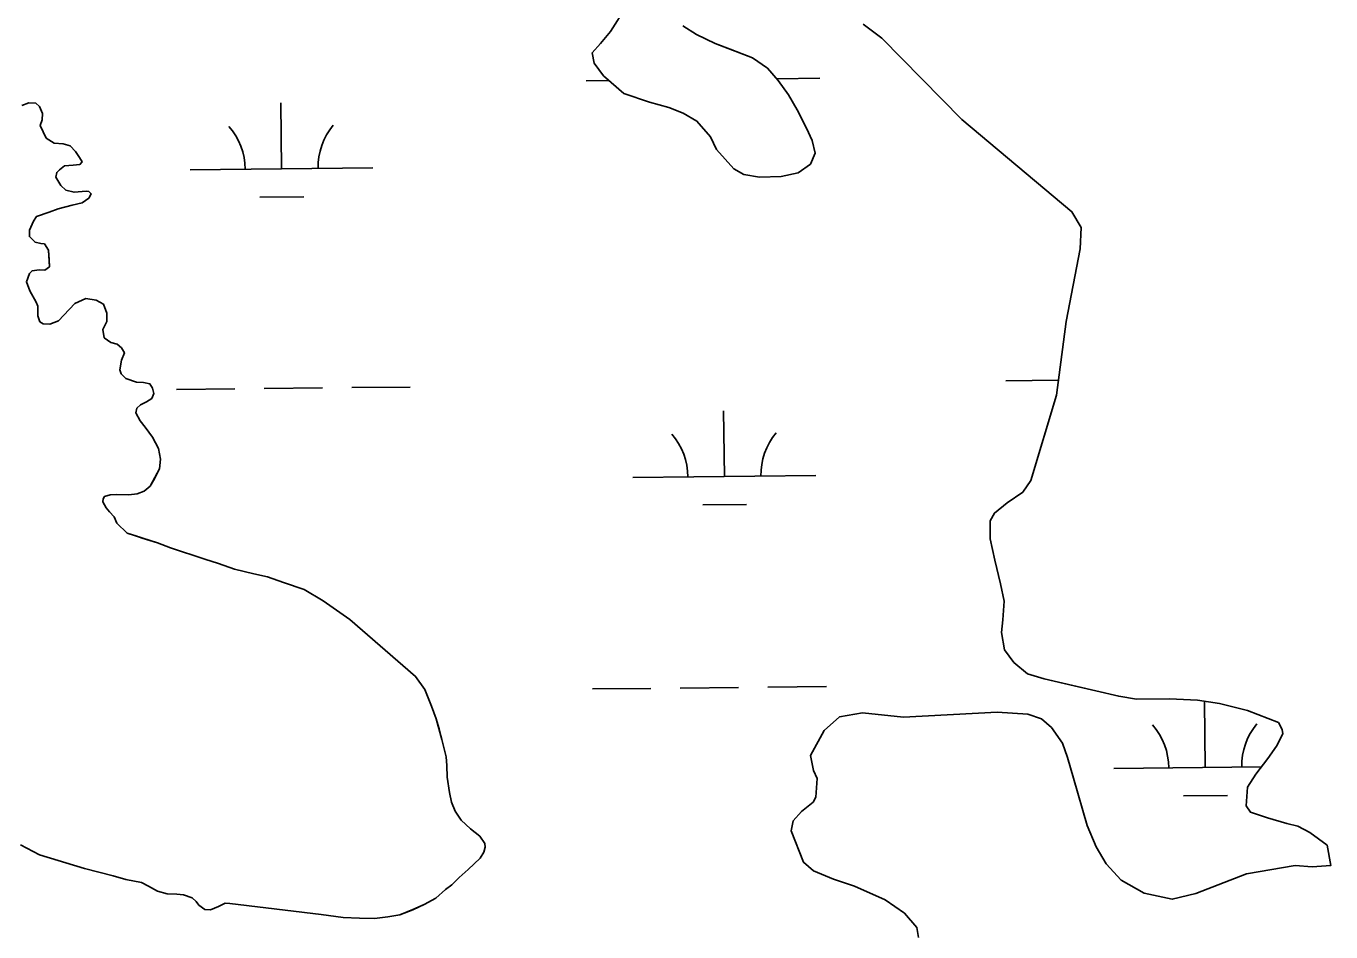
# Model space of a CAD drawing. Extents: x 3734862 to 3772949, y 391520 to 417239.
# Drawn here: x 3755864 to 3756578, y 413085 to 413581 of the extents above; entities that cross this region are included whole.
import ezdxf

# ---------------------------------------------------------------- set-up
doc = ezdxf.new("R2010")
doc.units = 0
doc.layers.add('V-TOPO-SHOR', color=7, linetype='Continuous')
doc.layers.add('V-WETL-SWMP', color=7, linetype='Continuous')

msp = doc.modelspace()

# ---------------------------------------------------------------- linework, layer by layer
at = {"layer": 'V-TOPO-SHOR'}
for points in [[(3756192.38, 413591.16), (3756183.85, 413577.78), (3756178.41, 413571.09), (3756173.74, 413565.97), (3756174.95, 413560.49), (3756180.09, 413553.48), (3756191.12, 413543.76), (3756205.25, 413539.15), (3756215.84, 413536.08), (3756223.7, 413533), (3756231.17, 413528.74), (3756238.66, 413520.17), (3756241.84, 413513.14), (3756251.31, 413502.63), (3756256.81, 413499.53), (3756265.44, 413498.02), (3756277.18, 413498.49), (3756286.57, 413500.51), (3756293.2, 413505.25), (3756295.9, 413511.14), (3756294.29, 413518.18), (3756291.11, 413524.82), (3756285.96, 413534.97), (3756281.2, 413543.16), (3756275.67, 413550.96), (3756269.75, 413557.58), (3756261.49, 413563.4), (3756249.32, 413568.02), (3756241.08, 413571.1), (3756230.86, 413576.13), (3756223.39, 413580.78)], [(3756322.08, 413581.81), (3756332.31, 413574.04), (3756376.07, 413529.67), (3756436.32, 413479.15), (3756441.47, 413470.56), (3756440.76, 413458.81), (3756433.18, 413419.2), (3756427.96, 413378.83), (3756413.77, 413332.13), (3756409.5, 413325.84), (3756400.92, 413319.91), (3756393.91, 413314.38), (3756391.58, 413310.05), (3756391.65, 413300.26)], [(3755889.85, 413504.64), (3755893.56, 413505.05), (3755894.72, 413506.43), (3755893.34, 413508.76), (3755891.17, 413512.07), (3755888.22, 413515.17), (3755884.3, 413516.32), (3755879.42, 413516.68), (3755875.1, 413519.39), (3755871.73, 413526.4), (3755872.89, 413529.34), (3755873.06, 413532.85), (3755871.47, 413536.75), (3755869.31, 413538.49), (3755865.6, 413538.66), (3755861.7, 413537.27)], [(3756077.16, 413224.99), (3756041.17, 413256.21), (3756026.56, 413266.34), (3756016.3, 413272.57), (3756004.87, 413276.42), (3755996.2, 413279.51), (3755988.72, 413281.04), (3755978.09, 413283.72), (3755969.42, 413286.81), (3755961.93, 413289.12), (3755943.02, 413295.29), (3755935.93, 413298), (3755927.65, 413300.7), (3755924.16, 413301.91), (3755919.46, 413303.44), (3755913.76, 413308.88), (3755912.18, 413312.38), (3755909.62, 413315.1), (3755907.85, 413317.24), (3755906.07, 413320.54), (3755906.26, 413322.11), (3755907.03, 413323.48), (3755910.15, 413324.28), (3755913.66, 413324.5), (3755920.31, 413324.35), (3755924.79, 413324.96), (3755928.69, 413326.35), (3755932, 413329.11), (3755933.73, 413332.25), (3755937.01, 413338.52), (3755937.57, 413343.8), (3755936.55, 413349.65), (3755933.19, 413355.88), (3755929.25, 413361.32), (3755926.49, 413364.82), (3755924.12, 413369.1), (3755924.69, 413371.65), (3755926.63, 413373.61), (3755929.94, 413375.19), (3755932.86, 413376.97), (3755934.02, 413379.71), (3755933.21, 413382.64), (3755931.83, 413384.97), (3755928.31, 413385.73), (3755924.4, 413385.9), (3755918.73, 413388.01), (3755916.17, 413390.54), (3755915.37, 413392.68), (3755916.32, 413397.96), (3755917.85, 413402.07), (3755916.27, 413404.8), (3755913.92, 413406.73), (3755910.39, 413407.69), (3755906.86, 413410.21), (3755906.05, 413414.69), (3755908.17, 413419.2), (3755908.34, 413423.69), (3755906.35, 413428.57), (3755902.43, 413430.88), (3755896.76, 413431.63), (3755890.72, 413429.05), (3755884.71, 413422.56), (3755881.8, 413419.42), (3755877.12, 413417.63), (3755873.41, 413417.8), (3755871.65, 413418.97), (3755870.45, 413422.28), (3755870.42, 413427.55), (3755869.62, 413429.7), (3755866.07, 413435.92), (3755864.28, 413440.79), (3755866.01, 413445.3), (3755867.37, 413446.87), (3755871.27, 413447.29), (3755874.4, 413447.11), (3755876.92, 413449.08), (3755876.7, 413452.98), (3755876.28, 413458.06), (3755874.11, 413461.56), (3755872.15, 413461.74), (3755869.02, 413462.51), (3755865.88, 413465.61), (3755865.85, 413469.13), (3755868.17, 413474.02), (3755869.71, 413476.57), (3755876.73, 413478.96), (3755881.6, 413480.75), (3755889.21, 413482.76), (3755894.67, 413483.96), (3755898.36, 413486.53), (3755899.71, 413488.88), (3755898.34, 413490.24), (3755896.97, 413490.42), (3755890.33, 413489.79), (3755885.83, 413490.94), (3755883.08, 413493.46), (3755880.32, 413498.13), (3755880.89, 413500.67), (3755882.44, 413502.05), (3755885.16, 413504.22), (3755889.85, 413504.64)], [(3756391.65, 413300.26), (3756394.07, 413288.53), (3756397.29, 413275.63), (3756399.31, 413266.24), (3756398.59, 413256.05), (3756397.85, 413249), (3756399.48, 413239.61), (3756404.62, 413232.59), (3756412.1, 413226.37), (3756421.12, 413223.69), (3756437.6, 413219.88), (3756449.36, 413217.21), (3756461.92, 413214.16), (3756471.72, 413212.66), (3756489.73, 413212.77), (3756505.01, 413212.09), (3756517.17, 413210.21), (3756532.46, 413206.39), (3756549.35, 413199.84), (3756551.33, 413195.94), (3756551.74, 413193.59), (3756548.25, 413186.91), (3756543.6, 413180.22), (3756537, 413171.56), (3756532.34, 413164.48), (3756531.62, 413154.29), (3756534, 413150.78), (3756543.42, 413147.71), (3756554.01, 413144.65), (3756559.9, 413143.12), (3756566.58, 413139.64), (3756576.02, 413132.65), (3756578.05, 413121.7), (3756567.87, 413120.85), (3756558.47, 413121.57), (3756531.86, 413117.09), (3756504.13, 413106.34), (3756491.22, 413103.12), (3756475.93, 413106.55), (3756463.35, 413113.52), (3756455.06, 413122.47), (3756449.52, 413131.83), (3756444.75, 413143.55), (3756437.14, 413169.35), (3756433.93, 413180.69), (3756431.14, 413188.5), (3756425.21, 413197.08), (3756419.7, 413201.75), (3756412.24, 413204.44), (3756395.39, 413205.51), (3756344.1, 413202.83), (3756321.76, 413205.03), (3756309.24, 413202.99), (3756300.68, 413195.5), (3756293.32, 413181.74), (3756294.94, 413173.53), (3756296.93, 413169.23), (3756296.21, 413159.05), (3756294.66, 413156.29), (3756288.43, 413151.16), (3756283.76, 413146.04), (3756282.62, 413140.55), (3756289.39, 413123.36), (3756294.9, 413118.7), (3756305.9, 413114.07), (3756317.28, 413110.23), (3756334.17, 413102.89), (3756344.79, 413095.52), (3756351.5, 413087.73), (3756352.32, 413082.25)], [(3756077.16, 413224.99), (3756082.28, 413217.8), (3756085.85, 413208.84), (3756088.43, 413201.83), (3756090.03, 413196.37), (3756091.63, 413190.52), (3756092.64, 413186.23), (3756093.84, 413180.97), (3756094.26, 413176.28), (3756094.5, 413169.84), (3756095.73, 413161.45), (3756096.93, 413156.18), (3756098.91, 413151.32), (3756102.07, 413146.46), (3756107.18, 413141.6), (3756112.28, 413137.73), (3756115.04, 413133.65), (3756115.25, 413131.7), (3756114.48, 413128.96), (3756112.55, 413125.63), (3756109.45, 413122.68), (3756105.96, 413119.34), (3756101.1, 413115.01), (3756097.03, 413111.08), (3756093.53, 413108.52), (3756088.29, 413103.79), (3756081.86, 413100.24), (3756075.63, 413097.47), (3756068.62, 413094.69), (3756061.99, 413093.47), (3756054.77, 413092.64), (3756046.57, 413092.79), (3756037.58, 413093.12), (3756025.46, 413094.8), (3755975.63, 413100.92), (3755973.09, 413101.1), (3755969.39, 413099.12), (3755964.91, 413097.34), (3755961.79, 413097.51), (3755958.65, 413099.84), (3755957.07, 413101.97), (3755954.91, 413103.91), (3755950.21, 413105.64), (3755946.5, 413106.01), (3755941.23, 413106.17), (3755935.94, 413107.5), (3755931.04, 413110.4), (3755927.13, 413112.33), (3755923.41, 413113.08), (3755918.72, 413114.03), (3755911.68, 413115.94), (3755896.03, 413119.94), (3755871.38, 413127.39), (3755860.99, 413132.99)]]:
    msp.add_lwpolyline(points, dxfattribs=at)
at = {"layer": 'V-WETL-SWMP'}
for p, q in [((3756170.45, 413550.82), (3756182.96, 413550.95)), ((3756274.81, 413551.92), (3756298.44, 413552.17)), ((3756003.89, 413502.62), (3756003.51, 413538.62)), ((3755953.89, 413502.1), (3756053.88, 413503.15)), ((3755992.05, 413487.07), (3756016.05, 413487.32)), ((3756400.2, 413386.73), (3756429.02, 413387.04)), ((3755946.31, 413381.94), (3755978.31, 413382.28)), ((3755994.31, 413382.45), (3756026.31, 413382.78)), ((3756042.31, 413382.95), (3756074.31, 413383.29)), ((3756246.15, 413334.36), (3756245.77, 413370.36)), ((3756196.15, 413333.83), (3756296.15, 413334.89)), ((3756234.31, 413318.8), (3756258.31, 413319.06)), ((3756173.97, 413218.16), (3756205.96, 413218.5)), ((3756221.96, 413218.67), (3756253.96, 413219)), ((3756269.96, 413219.17), (3756301.96, 413219.51)), ((3756509.28, 413175.27), (3756508.9, 413211.27)), ((3756459.28, 413174.74), (3756540.07, 413175.59)), ((3756497.44, 413159.71), (3756521.44, 413159.97))]:
    msp.add_line(p, q, dxfattribs=at)
for points in [[(3756192.38, 413591.16), (3756183.85, 413577.78), (3756178.41, 413571.09), (3756173.74, 413565.97), (3756174.95, 413560.49), (3756180.09, 413553.48), (3756191.12, 413543.76), (3756205.25, 413539.15), (3756215.84, 413536.08), (3756223.7, 413533), (3756231.17, 413528.74), (3756238.66, 413520.17), (3756241.84, 413513.14), (3756251.31, 413502.63), (3756256.81, 413499.53), (3756265.44, 413498.02), (3756277.18, 413498.49), (3756286.57, 413500.51), (3756293.2, 413505.25), (3756295.9, 413511.14), (3756294.29, 413518.18), (3756291.11, 413524.82), (3756285.96, 413534.97), (3756281.2, 413543.16), (3756275.67, 413550.96), (3756269.75, 413557.58), (3756261.49, 413563.4), (3756241.08, 413571.1), (3756230.86, 413576.13), (3756223.39, 413580.78)], [(3756322.08, 413581.81), (3756332.31, 413574.04), (3756376.07, 413529.67), (3756436.32, 413479.15), (3756441.47, 413470.56), (3756440.76, 413458.81), (3756433.18, 413419.2), (3756427.96, 413378.83), (3756413.77, 413332.13), (3756409.5, 413325.84), (3756400.92, 413319.91), (3756393.91, 413314.38), (3756391.58, 413310.05), (3756391.65, 413300.26), (3756394.07, 413288.53), (3756397.29, 413275.63), (3756399.31, 413266.24), (3756398.59, 413256.05), (3756397.85, 413249), (3756399.48, 413239.61), (3756404.62, 413232.59), (3756412.1, 413226.37), (3756421.12, 413223.69), (3756449.36, 413217.21), (3756461.92, 413214.16), (3756471.72, 413212.66), (3756489.73, 413212.77)], [(3755865.85, 413469.13), (3755868.17, 413474.03), (3755869.71, 413476.57), (3755876.73, 413478.96), (3755881.6, 413480.75), (3755889.21, 413482.76), (3755894.67, 413483.96), (3755898.36, 413486.53), (3755899.71, 413488.88), (3755898.34, 413490.24), (3755896.97, 413490.42), (3755890.33, 413489.79), (3755885.83, 413490.94), (3755883.08, 413493.46), (3755880.32, 413498.13), (3755880.89, 413500.67), (3755882.44, 413502.05), (3755885.16, 413504.22), (3755889.85, 413504.64), (3755893.56, 413505.05), (3755894.72, 413506.42), (3755893.34, 413508.76), (3755891.17, 413512.07), (3755888.22, 413515.17), (3755884.3, 413516.32), (3755879.42, 413516.68), (3755875.1, 413519.39), (3755871.74, 413526.4), (3755872.89, 413529.33), (3755873.06, 413532.85), (3755871.47, 413536.75), (3755869.31, 413538.49), (3755865.6, 413538.66), (3755861.7, 413537.27)], [(3756081.86, 413100.24), (3756088.29, 413103.79), (3756093.53, 413108.52), (3756097.02, 413111.08), (3756101.1, 413115.01), (3756105.96, 413119.34), (3756112.55, 413125.63), (3756114.48, 413128.96), (3756115.25, 413131.7), (3756115.04, 413133.65), (3756112.28, 413137.73), (3756107.18, 413141.6), (3756102.07, 413146.45), (3756098.91, 413151.32), (3756096.93, 413156.18), (3756095.73, 413161.45), (3756094.5, 413169.84), (3756094.26, 413176.28), (3756093.84, 413180.97), (3756091.63, 413190.52), (3756088.44, 413201.83), (3756085.85, 413208.84), (3756082.28, 413217.8), (3756077.16, 413224.99), (3756041.18, 413256.21), (3756026.56, 413266.34), (3756016.3, 413272.57), (3756004.87, 413276.42), (3755996.2, 413279.51), (3755988.72, 413281.04), (3755978.09, 413283.72), (3755969.42, 413286.81), (3755961.93, 413289.12), (3755943.02, 413295.29), (3755935.93, 413298), (3755919.46, 413303.44), (3755913.77, 413308.88), (3755912.18, 413312.38), (3755909.62, 413315.1), (3755907.85, 413317.24), (3755906.07, 413320.54), (3755906.26, 413322.11), (3755907.03, 413323.48), (3755910.15, 413324.28), (3755913.66, 413324.5), (3755920.31, 413324.35), (3755924.79, 413324.96), (3755928.69, 413326.35), (3755932, 413329.11), (3755937.01, 413338.52), (3755937.57, 413343.8), (3755936.55, 413349.65), (3755933.19, 413355.88), (3755929.25, 413361.32), (3755926.49, 413364.82), (3755924.12, 413369.1), (3755924.69, 413371.65), (3755926.63, 413373.61), (3755929.94, 413375.2), (3755932.86, 413376.97), (3755934.01, 413379.71), (3755933.21, 413382.64), (3755931.83, 413384.97), (3755928.31, 413385.73), (3755924.4, 413385.9), (3755918.73, 413388.02), (3755916.17, 413390.54), (3755915.37, 413392.68), (3755916.32, 413397.96), (3755917.85, 413402.07), (3755916.27, 413404.8), (3755913.92, 413406.74), (3755910.39, 413407.69), (3755906.86, 413410.21), (3755906.05, 413414.69), (3755908.17, 413419.2), (3755908.34, 413423.69), (3755906.35, 413428.56), (3755902.43, 413430.88), (3755896.76, 413431.63), (3755890.72, 413429.05), (3755881.8, 413419.42), (3755877.12, 413417.63), (3755873.41, 413417.8), (3755871.65, 413418.97), (3755870.45, 413422.28), (3755870.42, 413427.55), (3755869.62, 413429.7), (3755866.07, 413435.92), (3755864.28, 413440.79), (3755866.01, 413445.3), (3755867.37, 413446.87), (3755871.27, 413447.29), (3755874.4, 413447.11), (3755876.92, 413449.08), (3755876.28, 413458.06), (3755874.11, 413461.56), (3755872.15, 413461.74), (3755869.02, 413462.51), (3755865.88, 413465.61), (3755865.85, 413469.13)], [(3756489.73, 413212.77), (3756505.01, 413212.09), (3756517.17, 413210.21), (3756532.46, 413206.39), (3756549.35, 413199.84), (3756551.33, 413195.94), (3756551.74, 413193.59), (3756548.26, 413186.91), (3756543.6, 413180.22), (3756537, 413171.56), (3756532.34, 413164.48), (3756531.62, 413154.29), (3756534, 413150.79), (3756543.42, 413147.71), (3756554.01, 413144.65), (3756559.9, 413143.12), (3756566.58, 413139.64), (3756576.02, 413132.65), (3756578.05, 413121.7), (3756567.87, 413120.85), (3756558.47, 413121.57), (3756531.86, 413117.09), (3756504.13, 413106.34), (3756491.22, 413103.12), (3756475.93, 413106.55), (3756463.35, 413113.52), (3756455.06, 413122.47), (3756449.52, 413131.83), (3756444.75, 413143.55), (3756437.14, 413169.35), (3756433.93, 413180.69), (3756431.14, 413188.51), (3756425.21, 413197.08), (3756419.7, 413201.75), (3756412.24, 413204.44), (3756395.39, 413205.51), (3756344.1, 413202.83), (3756321.76, 413205.03), (3756309.24, 413202.99), (3756300.68, 413195.5), (3756293.32, 413181.74), (3756294.94, 413173.53), (3756296.93, 413169.23), (3756296.21, 413159.05), (3756294.66, 413156.29), (3756288.43, 413151.16), (3756283.76, 413146.04), (3756282.62, 413140.55), (3756289.39, 413123.36), (3756294.9, 413118.7), (3756305.9, 413114.07), (3756317.28, 413110.23), (3756334.17, 413102.89), (3756344.79, 413095.52), (3756351.5, 413087.73), (3756352.32, 413082.25)], [(3755860.99, 413132.99), (3755871.38, 413127.39), (3755896.03, 413119.94), (3755911.68, 413115.94), (3755918.72, 413114.03), (3755927.13, 413112.33), (3755931.04, 413110.4), (3755935.95, 413107.5), (3755941.23, 413106.17), (3755946.5, 413106.01), (3755950.21, 413105.64), (3755954.91, 413103.91), (3755957.07, 413101.97), (3755958.65, 413099.84), (3755961.79, 413097.51), (3755964.91, 413097.34), (3755969.39, 413099.12), (3755973.09, 413101.1), (3755975.63, 413100.92), (3756025.46, 413094.8), (3756037.58, 413093.12), (3756046.57, 413092.79), (3756054.77, 413092.64), (3756061.99, 413093.47), (3756068.62, 413094.68), (3756075.63, 413097.46), (3756081.86, 413100.24)]]:
    msp.add_lwpolyline(points, dxfattribs=at)
for centre, start, end in [((3755948.64, 413502.52), 359.83336, 41.37702), ((3756059.12, 413503.68), 139.83336, 181.37702), ((3756301.38, 413335.42), 139.83336, 181.37702), ((3756190.91, 413334.25), 359.83336, 41.37702), ((3756454.04, 413175.16), 359.83336, 41.37702), ((3756564.52, 413176.33), 139.83336, 181.37702)]:
    msp.add_arc(centre, 35.25, start, end, dxfattribs=at)

doc.saveas('drawing.dxf')
